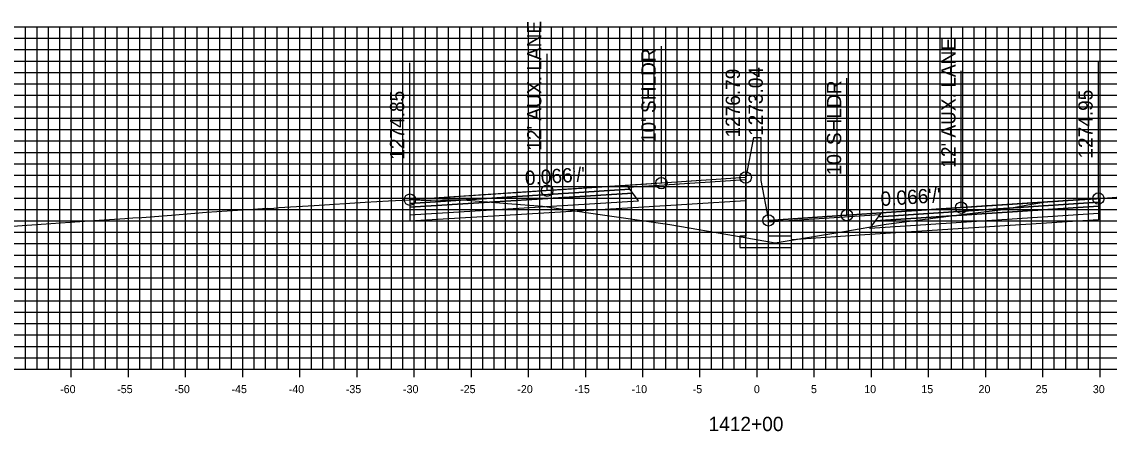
# Model space of a CAD drawing. Extents: x 674939 to 678919, y 750652 to 765176.
# Drawn here: x 678674.2 to 678769.3, y 757197.1 to 757233 of the extents above; entities that cross this region are included whole.
import ezdxf

# ---------------------------------------------------------------- set-up
doc = ezdxf.new("R2010")
doc.units = 0
for name, color, linetype in [('R_Alt Surface', 7, 'Continuous'), ('R_Axis', 7, 'Continuous'), ('R_Axis Annot', 7, 'Continuous'), ('R_Exist Surface', 7, 'Continuous'), ('R_Fin Surface', 7, 'Continuous'), ('R_Grid', 7, 'Continuous'), ('R_No Plot', 7, 'Continuous'), ('R_Proposed Road', 7, 'Continuous'), ('R_Xsect Elev', 7, 'Continuous'), ('R_Xsect Slope', 7, 'Continuous')]:
    doc.layers.add(name, color=color, linetype=linetype)

msp = doc.modelspace()

# ---------------------------------------------------------------- linework, layer by layer
at = {"layer": 'R_Alt Surface'}
for points in [[(678708.158, 757217.073), (678708.158, 757216.743), (678727.658, 757217.979), (678727.408, 757218.319)], [(678708.158, 757216.743), (678708.158, 757216.083), (678728.158, 757217.299), (678727.658, 757217.979)], [(678768.391, 757216.842), (678768.391, 757216.182), (678748.391, 757214.882), (678748.891, 757215.562)], [(678768.391, 757217.172), (678768.391, 757216.842), (678748.891, 757215.562), (678749.141, 757215.902)]]:
    msp.add_lwpolyline(points, close=True, dxfattribs=at)
for points in [[(678708.158, 757216.083), (678708.158, 757215.543), (678728.158, 757216.759)], [(678728.158, 757216.759), (678737.533, 757217.329)], [(678768.391, 757216.182), (678768.392, 757215.642), (678748.391, 757214.342)], [(678748.391, 757214.342), (678741.533, 757213.896)]]:
    msp.add_lwpolyline(points, dxfattribs=at)
at = {"layer": 'R_Axis'}
for p, q in [((678678.533, 757201.851), (678678.533, 757203.251)), ((678683.533, 757201.851), (678683.533, 757203.251)), ((678688.533, 757201.851), (678688.533, 757203.251)), ((678693.533, 757201.851), (678693.533, 757203.251)), ((678698.533, 757201.851), (678698.533, 757203.251)), ((678703.533, 757201.851), (678703.533, 757203.251)), ((678708.533, 757201.851), (678708.533, 757203.251)), ((678713.533, 757201.851), (678713.533, 757203.251)), ((678718.533, 757201.851), (678718.533, 757203.251)), ((678723.533, 757201.851), (678723.533, 757203.251)), ((678728.533, 757201.851), (678728.533, 757203.251)), ((678733.533, 757201.851), (678733.533, 757203.251)), ((678738.533, 757201.851), (678738.533, 757203.251)), ((678743.533, 757201.851), (678743.533, 757203.251)), ((678748.533, 757201.851), (678748.533, 757203.251)), ((678753.533, 757201.851), (678753.533, 757203.251)), ((678758.533, 757201.851), (678758.533, 757203.251)), ((678763.533, 757201.851), (678763.533, 757203.251)), ((678768.533, 757201.851), (678768.533, 757203.251)), ((678638.533, 757202.551), (678838.533, 757202.551))]:
    msp.add_line(p, q, dxfattribs=at)
at = {"layer": 'R_Exist Surface'}
msp.add_lwpolyline([(678672.984, 757215.068), (678676.747, 757215.31), (678680.975, 757215.604), (678683.206, 757215.754), (678683.474, 757215.772), (678683.903, 757215.801), (678684.697, 757215.856), (678687.303, 757216.056), (678690.358, 757216.299), (678692.161, 757216.413), (678694.433, 757216.566), (678695.671, 757216.653), (678695.846, 757216.639), (678696.071, 757216.619), (678696.246, 757216.652), (678696.695, 757216.717), (678699.773, 757216.907), (678704.253, 757217.19), (678706.287, 757217.309), (678708.134, 757217.405), (678708.158, 757217.403), (678708.318, 757217.412), (678708.541, 757217.388), (678709.138, 757217.365), (678710.027, 757217.369), (678711.005, 757217.383), (678711.782, 757217.386), (678712.049, 757217.39), (678712.364, 757217.391), (678712.453, 757217.413), (678716.698, 757217.062), (678719.767, 757216.835), (678724.394, 757216.168), (678730.894, 757215.243), (678736.634, 757214.227), (678740.123, 757213.621), (678746.109, 757214.629), (678749.833, 757215.248), (678756.646, 757216.121), (678759.816, 757216.511), (678762.219, 757216.955), (678763.968, 757217.247), (678764.13, 757217.212), (678766.065, 757217.348), (678766.491, 757217.379), (678766.568, 757217.378), (678766.723, 757217.392), (678768.176, 757217.483), (678768.214, 757217.483), (678768.33, 757217.497), (678768.381, 757217.501), (678768.391, 757217.502), (678770.767, 757217.689)], dxfattribs=at)
at = {"layer": 'R_Fin Surface'}
for points in [[(678737.533, 757219.345), (678730.158, 757218.857), (678720.158, 757218.196), (678708.158, 757217.403)], [(678768.391, 757217.502), (678756.391, 757216.706), (678746.391, 757216.043), (678739.533, 757215.588)]]:
    msp.add_lwpolyline(points, dxfattribs=at)
for points in [[(678727.276, 757218.499), (678737.533, 757219.185), (678737.533, 757219.345), (678727.158, 757218.659)], [(678708.158, 757217.403), (678708.158, 757217.073), (678727.408, 757218.319), (678727.158, 757218.659)], [(678768.391, 757217.502), (678768.391, 757217.172), (678749.141, 757215.902), (678749.391, 757216.242)], [(678749.273, 757216.082), (678739.533, 757215.428), (678739.533, 757215.588), (678749.391, 757216.242)]]:
    msp.add_lwpolyline(points, close=True, dxfattribs=at)
at = {"layer": 'R_Grid'}
for p, q in [((678638.533, 757232.551), (678838.533, 757232.551)), ((678674.533, 757202.551), (678674.533, 757232.551)), ((678675.533, 757202.551), (678675.533, 757232.551)), ((678676.533, 757202.551), (678676.533, 757232.551)), ((678677.533, 757202.551), (678677.533, 757232.551)), ((678678.533, 757202.551), (678678.533, 757232.551)), ((678679.533, 757202.551), (678679.533, 757232.551)), ((678680.533, 757202.551), (678680.533, 757232.551)), ((678681.533, 757202.551), (678681.533, 757232.551)), ((678682.533, 757202.551), (678682.533, 757232.551)), ((678683.533, 757202.551), (678683.533, 757232.551)), ((678684.533, 757202.551), (678684.533, 757232.551)), ((678685.533, 757202.551), (678685.533, 757232.551)), ((678686.533, 757202.551), (678686.533, 757232.551)), ((678687.533, 757202.551), (678687.533, 757232.551)), ((678688.533, 757202.551), (678688.533, 757232.551)), ((678689.533, 757202.551), (678689.533, 757232.551)), ((678690.533, 757202.551), (678690.533, 757232.551)), ((678691.533, 757202.551), (678691.533, 757232.551)), ((678692.533, 757202.551), (678692.533, 757232.551)), ((678693.533, 757202.551), (678693.533, 757232.551)), ((678694.533, 757202.551), (678694.533, 757232.551)), ((678695.533, 757202.551), (678695.533, 757232.551)), ((678696.533, 757202.551), (678696.533, 757232.551)), ((678697.533, 757202.551), (678697.533, 757232.551)), ((678698.533, 757202.551), (678698.533, 757232.551)), ((678699.533, 757202.551), (678699.533, 757232.551)), ((678700.533, 757202.551), (678700.533, 757232.551)), ((678701.533, 757202.551), (678701.533, 757232.551)), ((678702.533, 757202.551), (678702.533, 757232.551)), ((678703.533, 757202.551), (678703.533, 757232.551)), ((678704.533, 757202.551), (678704.533, 757232.551)), ((678705.533, 757202.551), (678705.533, 757232.551)), ((678706.533, 757202.551), (678706.533, 757232.551)), ((678707.533, 757202.551), (678707.533, 757232.551)), ((678708.533, 757202.551), (678708.533, 757232.551)), ((678709.533, 757202.551), (678709.533, 757232.551)), ((678710.533, 757202.551), (678710.533, 757232.551)), ((678711.533, 757202.551), (678711.533, 757232.551)), ((678712.533, 757202.551), (678712.533, 757232.551)), ((678713.533, 757202.551), (678713.533, 757232.551)), ((678714.533, 757202.551), (678714.533, 757232.551)), ((678715.533, 757202.551), (678715.533, 757232.551)), ((678716.533, 757202.551), (678716.533, 757232.551)), ((678717.533, 757202.551), (678717.533, 757232.551)), ((678718.533, 757202.551), (678718.533, 757232.551)), ((678719.533, 757202.551), (678719.533, 757232.551)), ((678720.533, 757202.551), (678720.533, 757232.551)), ((678721.533, 757202.551), (678721.533, 757232.551)), ((678722.533, 757202.551), (678722.533, 757232.551)), ((678723.533, 757202.551), (678723.533, 757232.551)), ((678724.533, 757202.551), (678724.533, 757232.551)), ((678725.533, 757202.551), (678725.533, 757232.551)), ((678726.533, 757202.551), (678726.533, 757232.551)), ((678727.533, 757202.551), (678727.533, 757232.551)), ((678728.533, 757202.551), (678728.533, 757232.551)), ((678729.533, 757202.551), (678729.533, 757232.551)), ((678730.533, 757202.551), (678730.533, 757232.551)), ((678731.533, 757202.551), (678731.533, 757232.551)), ((678732.533, 757202.551), (678732.533, 757232.551)), ((678733.533, 757202.551), (678733.533, 757232.551)), ((678734.533, 757202.551), (678734.533, 757232.551)), ((678735.533, 757202.551), (678735.533, 757232.551)), ((678736.533, 757202.551), (678736.533, 757232.551)), ((678737.533, 757202.551), (678737.533, 757232.551)), ((678738.533, 757202.551), (678738.533, 757232.551)), ((678739.533, 757202.551), (678739.533, 757232.551)), ((678740.533, 757202.551), (678740.533, 757232.551)), ((678741.533, 757202.551), (678741.533, 757232.551)), ((678742.533, 757202.551), (678742.533, 757232.551)), ((678743.533, 757202.551), (678743.533, 757232.551)), ((678744.533, 757202.551), (678744.533, 757232.551)), ((678745.533, 757202.551), (678745.533, 757232.551)), ((678746.533, 757202.551), (678746.533, 757232.551)), ((678747.533, 757202.551), (678747.533, 757232.551)), ((678748.533, 757202.551), (678748.533, 757232.551)), ((678749.533, 757202.551), (678749.533, 757232.551)), ((678750.533, 757202.551), (678750.533, 757232.551)), ((678751.533, 757202.551), (678751.533, 757232.551)), ((678752.533, 757202.551), (678752.533, 757232.551)), ((678753.533, 757202.551), (678753.533, 757232.551)), ((678754.533, 757202.551), (678754.533, 757232.551)), ((678755.533, 757202.551), (678755.533, 757232.551)), ((678756.533, 757202.551), (678756.533, 757232.551)), ((678757.533, 757202.551), (678757.533, 757232.551)), ((678758.533, 757202.551), (678758.533, 757232.551)), ((678759.533, 757202.551), (678759.533, 757232.551)), ((678760.533, 757202.551), (678760.533, 757232.551)), ((678761.533, 757202.551), (678761.533, 757232.551)), ((678762.533, 757202.551), (678762.533, 757232.551)), ((678763.533, 757202.551), (678763.533, 757232.551)), ((678764.533, 757202.551), (678764.533, 757232.551)), ((678765.533, 757202.551), (678765.533, 757232.551)), ((678766.533, 757202.551), (678766.533, 757232.551)), ((678767.533, 757202.551), (678767.533, 757232.551)), ((678768.533, 757202.551), (678768.533, 757232.551)), ((678638.533, 757231.551), (678838.533, 757231.551)), ((678638.533, 757230.551), (678838.533, 757230.551)), ((678638.533, 757229.551), (678838.533, 757229.551)), ((678638.533, 757228.551), (678838.533, 757228.551)), ((678638.533, 757227.551), (678838.533, 757227.551)), ((678638.533, 757226.551), (678838.533, 757226.551)), ((678638.533, 757225.551), (678838.533, 757225.551)), ((678638.533, 757224.551), (678838.533, 757224.551)), ((678638.533, 757223.551), (678838.533, 757223.551)), ((678638.533, 757222.551), (678838.533, 757222.551)), ((678638.533, 757221.551), (678838.533, 757221.551)), ((678638.533, 757220.551), (678838.533, 757220.551)), ((678638.533, 757219.551), (678838.533, 757219.551)), ((678638.533, 757218.551), (678838.533, 757218.551)), ((678638.533, 757217.551), (678838.533, 757217.551)), ((678638.533, 757216.551), (678838.533, 757216.551)), ((678638.533, 757215.551), (678838.533, 757215.551)), ((678638.533, 757214.551), (678838.533, 757214.551)), ((678638.533, 757213.551), (678838.533, 757213.551)), ((678638.533, 757212.551), (678838.533, 757212.551)), ((678638.533, 757211.551), (678838.533, 757211.551)), ((678638.533, 757210.551), (678838.533, 757210.551)), ((678638.533, 757209.551), (678838.533, 757209.551)), ((678638.533, 757208.551), (678838.533, 757208.551)), ((678638.533, 757207.551), (678838.533, 757207.551)), ((678638.533, 757206.551), (678838.533, 757206.551)), ((678638.533, 757205.551), (678838.533, 757205.551)), ((678638.533, 757204.551), (678838.533, 757204.551)), ((678638.533, 757203.551), (678838.533, 757203.551)), ((678638.533, 757202.551), (678838.533, 757202.551))]:
    msp.add_line(p, q, dxfattribs=at)
at = {"layer": 'R_No Plot'}
for centre in [(678730.158, 757218.857), (678737.533, 757219.345), (678720.158, 757218.196), (678708.158, 757217.403), (678768.391, 757217.502), (678746.391, 757216.043), (678756.391, 757216.706), (678739.533, 757215.588)]:
    msp.add_circle(centre, 0.5, dxfattribs=at)
at = {"layer": 'R_Proposed Road'}
for points in [[(678738.203, 757222.845), (678737.533, 757219.345)], [(678738.203, 757222.845), (678738.203, 757222.845)], [(678738.203, 757222.845), (678738.863, 757222.845)], [(678738.863, 757222.845), (678738.863, 757219.088)], [(678737.533, 757219.345), (678737.533, 757214.213), (678737.033, 757214.213), (678737.033, 757213.213), (678741.533, 757213.213), (678741.533, 757214.213), (678739.533, 757214.213), (678739.533, 757215.588)], [(678738.863, 757219.088), (678739.533, 757215.588)]]:
    msp.add_lwpolyline(points, dxfattribs=at)
at = {"layer": 'R_Xsect Elev'}
for p, q in [((678730.158, 757218.857), (678730.158, 757230.857)), ((678737.533, 757219.345), (678737.533, 757231.345)), ((678720.158, 757218.196), (678720.158, 757230.196)), ((678708.158, 757217.403), (678708.158, 757229.403)), ((678768.391, 757217.502), (678768.391, 757229.502)), ((678746.391, 757216.043), (678746.391, 757228.043)), ((678756.391, 757216.706), (678756.391, 757228.706)), ((678739.533, 757215.588), (678739.533, 757227.588))]:
    msp.add_line(p, q, dxfattribs=at)

# ---------------------------------------------------------------- texts
at = {"layer": 'R_Axis Annot'}
for s, height, p in [('-60', 0.7, (678677.552, 757200.451)), ('-55', 0.7, (678682.546, 757200.451)), ('-50', 0.7, (678687.552, 757200.451)), ('-45', 0.7, (678692.546, 757200.451)), ('-40', 0.7, (678697.552, 757200.451)), ('-35', 0.7, (678702.546, 757200.451)), ('-30', 0.7, (678707.552, 757200.451)), ('-25', 0.7, (678712.546, 757200.451)), ('-20', 0.7, (678717.552, 757200.451)), ('-15', 0.7, (678722.546, 757200.451)), ('-10', 0.7, (678727.552, 757200.451)), ('-5', 0.7, (678732.896, 757200.451)), ('0', 0.7, (678738.252, 757200.451)), ('5', 0.7, (678743.246, 757200.451)), ('10', 0.7, (678747.902, 757200.451)), ('15', 0.7, (678752.896, 757200.451)), ('20', 0.7, (678757.902, 757200.451)), ('25', 0.7, (678762.896, 757200.451)), ('30', 0.7, (678767.902, 757200.451)), ('1412+00', 1.25, (678734.281, 757197.126))]:
    msp.add_text(s, height=height, dxfattribs=at).set_placement(p)
at = {"layer": 'R_Xsect Elev'}
for s, p in [("12' AUX. LANE", (678719.658, 757221.696)), ("12' AUX. LANE", (678755.891, 757220.206)), ("10' SHLDR", (678729.658, 757222.357)), ('1273.04', (678739.033, 757222.99)), ('1276.79', (678737.033, 757222.845)), ("10' SHLDR", (678745.891, 757219.543)), ('1274.95', (678767.891, 757221.002)), ('1274.85', (678707.658, 757220.903))]:
    msp.add_text(s, height=1.25, rotation=90, dxfattribs=at).set_placement(p)
at = {"layer": 'R_Xsect Slope'}
for rotation, p in [(3.7815, (678718.253, 757218.672)), (3.79498, (678749.37, 757216.842))]:
    msp.add_text("0.066'/'", height=1.25, rotation=rotation, dxfattribs=at).set_placement(p)

doc.saveas('drawing.dxf')
